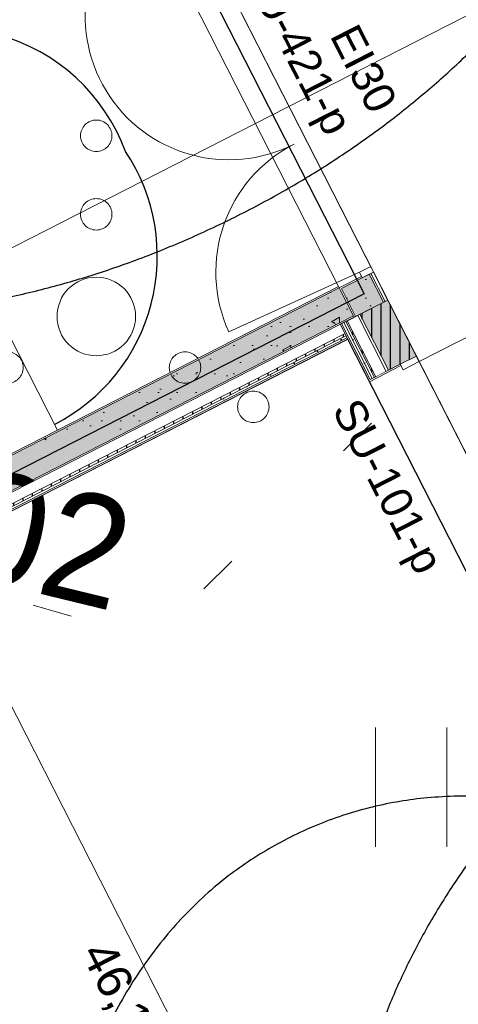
# Model space of a CAD drawing. Header units: metres. Extents: x 538891 to 1080079, y 6588829 to 13178720.
# Tile 655 of 1056: x 539898.28 to 539901.07, y 6589208.97 to 6589215.23. Entities that reach past the tile are written whole.
import ezdxf

# ---------------------------------------------------------------- set-up
doc = ezdxf.new("R2010")
doc.units = ezdxf.units.M
doc.header["$LTSCALE"] = 0.4
for name, pattern in [('DASHED', [52.916667, 26.458333, -26.458333]), ('Dot & Dashed', [83.78472, 39.6875, -22.048611, 0, -22.048609]), ('KOLVIK', [3.125, 0.625, -2.5]), ('Triple Dashed', [92.604163, 66.145831, -26.458332])]:
    doc.linetypes.add(name, pattern=pattern)
for name, color, linetype in [('AR', 7, 'Continuous'), ('DENDRO', 7, 'Continuous'), ('GEO', 7, 'Continuous'), ('KINO_GRID', 7, 'Continuous')]:
    doc.layers.add(name, color=color, linetype=linetype)
doc.styles.add('Arial', font='arial.ttf')
doc.styles.add('HK Explorer Book', font='txt')
pattern_1 = [(0, (0, 0), (0, 0.075), [1e-05, -0.07499])]
pattern_2 = [(90, (0, 0), (-0.06, 0), [])]
pattern_3 = [(90, (0, 0), (-0.6235383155, 0), [0.060000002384, -0.30000001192]), (90, (-0.3118, 0.18), (-0.6235383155, 0), [0.060000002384, -0.30000001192]), (150, (0, 0), (0.31176915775, 0.54000002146), [0.060000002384, -0.30000001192]), (150, (2e-17, 0.36), (0.31176915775, 0.54000002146), [0.060000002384, -0.30000001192]), (-150, (4e-18, 0.06), (-0.31176915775, 0.54000002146), [0.060000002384, -0.30000001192]), (-150, (3e-17, 0.42), (-0.31176915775, 0.54000002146), [0.060000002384, -0.30000001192]), (90, (-0.06, 4e-18), (-0.1200000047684, 0), [1e-05, -0.299990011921]), (90, (-0.06, 0.12001), (-0.1200000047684, 0), [1e-05, -0.299990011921]), (135, (-0.06, 0.06), (0.0848528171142, 0.0848528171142), [1e-05, -0.239990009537]), (135, (-0.12365, 0.12365), (0.0848528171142, 0.0848528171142), [1e-05, -0.239990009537])]

# ---------------------------------------------------------------- blocks, each defined once
blk = doc.blocks.new('VQSA')
at = {"color": 7, "linetype": 'Continuous', "lineweight": 9, "flags": 128}
for points in [[(0.2, 2.3), (0.199, 2.28), (0.196, 2.261), (0.191, 2.242), (0.185, 2.223), (0.176, 2.206), (0.166, 2.189), (0.155, 2.173), (0.141, 2.159), (0.127, 2.145), (0.111, 2.134), (0.094, 2.124), (0.077, 2.115), (0.058, 2.109), (0.039, 2.104), (0.02, 2.101), (0, 2.1), (-0.02, 2.101), (-0.039, 2.104), (-0.058, 2.109), (-0.077, 2.115), (-0.094, 2.124), (-0.111, 2.134), (-0.127, 2.145), (-0.141, 2.159), (-0.155, 2.173), (-0.166, 2.189), (-0.176, 2.206), (-0.185, 2.223), (-0.191, 2.242), (-0.196, 2.261), (-0.199, 2.28), (-0.2, 2.3), (-0.199, 2.32), (-0.196, 2.339), (-0.191, 2.358), (-0.185, 2.377), (-0.176, 2.394), (-0.166, 2.411), (-0.155, 2.427), (-0.141, 2.441), (-0.127, 2.455), (-0.111, 2.466), (-0.094, 2.476), (-0.077, 2.485), (-0.058, 2.491), (-0.039, 2.496), (-0.02, 2.499), (0, 2.5), (0.02, 2.499), (0.039, 2.496), (0.058, 2.491), (0.077, 2.485), (0.094, 2.476), (0.111, 2.466), (0.127, 2.455), (0.141, 2.441), (0.155, 2.427), (0.166, 2.411), (0.176, 2.394), (0.185, 2.377), (0.191, 2.358), (0.196, 2.339), (0.199, 2.32)], [(0.2, 1.3), (0.199, 1.28), (0.196, 1.261), (0.191, 1.242), (0.185, 1.223), (0.176, 1.206), (0.166, 1.189), (0.155, 1.173), (0.141, 1.159), (0.127, 1.145), (0.111, 1.134), (0.094, 1.124), (0.077, 1.115), (0.058, 1.109), (0.039, 1.104), (0.02, 1.101), (0, 1.1), (-0.02, 1.101), (-0.039, 1.104), (-0.058, 1.109), (-0.077, 1.115), (-0.094, 1.124), (-0.111, 1.134), (-0.127, 1.145), (-0.141, 1.159), (-0.155, 1.173), (-0.166, 1.189), (-0.176, 1.206), (-0.185, 1.223), (-0.191, 1.242), (-0.196, 1.261), (-0.199, 1.28), (-0.2, 1.3), (-0.199, 1.32), (-0.196, 1.339), (-0.191, 1.358), (-0.185, 1.377), (-0.176, 1.394), (-0.166, 1.411), (-0.155, 1.427), (-0.141, 1.441), (-0.127, 1.455), (-0.111, 1.466), (-0.094, 1.476), (-0.077, 1.485), (-0.058, 1.491), (-0.039, 1.496), (-0.02, 1.499), (0, 1.5), (0.02, 1.499), (0.039, 1.496), (0.058, 1.491), (0.077, 1.485), (0.094, 1.476), (0.111, 1.466), (0.127, 1.455), (0.141, 1.441), (0.155, 1.427), (0.166, 1.411), (0.176, 1.394), (0.185, 1.377), (0.191, 1.358), (0.196, 1.339), (0.199, 1.32)], [(0.5, 0), (0.498, -0.049), (0.49, -0.098), (0.478, -0.145), (0.462, -0.191), (0.441, -0.236), (0.416, -0.278), (0.387, -0.317), (0.354, -0.354), (0.317, -0.387), (0.278, -0.416), (0.236, -0.441), (0.191, -0.462), (0.145, -0.478), (0.098, -0.49), (0.049, -0.498), (0, -0.5), (-0.049, -0.498), (-0.098, -0.49), (-0.145, -0.478), (-0.191, -0.462), (-0.236, -0.441), (-0.278, -0.416), (-0.317, -0.387), (-0.354, -0.354), (-0.387, -0.317), (-0.416, -0.278), (-0.441, -0.236), (-0.462, -0.191), (-0.478, -0.145), (-0.49, -0.098), (-0.498, -0.049), (-0.5, 0), (-0.498, 0.049), (-0.49, 0.098), (-0.478, 0.145), (-0.462, 0.191), (-0.441, 0.236), (-0.416, 0.278), (-0.387, 0.317), (-0.354, 0.354), (-0.317, 0.387), (-0.278, 0.416), (-0.236, 0.441), (-0.191, 0.462), (-0.145, 0.478), (-0.098, 0.49), (-0.049, 0.498), (0, 0.5), (0.049, 0.498), (0.098, 0.49), (0.145, 0.478), (0.191, 0.462), (0.236, 0.441), (0.278, 0.416), (0.317, 0.387), (0.354, 0.354), (0.387, 0.317), (0.416, 0.278), (0.441, 0.236), (0.462, 0.191), (0.478, 0.145), (0.49, 0.098), (0.498, 0.049)], [(-0.93, -0.65), (-0.931, -0.67), (-0.934, -0.689), (-0.939, -0.708), (-0.945, -0.727), (-0.954, -0.744), (-0.964, -0.761), (-0.975, -0.777), (-0.989, -0.791), (-1.003, -0.805), (-1.019, -0.816), (-1.036, -0.826), (-1.053, -0.835), (-1.072, -0.841), (-1.091, -0.846), (-1.11, -0.849), (-1.13, -0.85), (-1.15, -0.849), (-1.169, -0.846), (-1.188, -0.841), (-1.207, -0.835), (-1.224, -0.826), (-1.241, -0.816), (-1.257, -0.805), (-1.271, -0.791), (-1.285, -0.777), (-1.296, -0.761), (-1.306, -0.744), (-1.315, -0.727), (-1.321, -0.708), (-1.326, -0.689), (-1.329, -0.67), (-1.33, -0.65), (-1.329, -0.63), (-1.326, -0.611), (-1.321, -0.592), (-1.315, -0.573), (-1.306, -0.556), (-1.296, -0.539), (-1.285, -0.523), (-1.271, -0.509), (-1.257, -0.495), (-1.241, -0.484), (-1.224, -0.474), (-1.207, -0.465), (-1.188, -0.459), (-1.169, -0.454), (-1.15, -0.451), (-1.13, -0.45), (-1.11, -0.451), (-1.091, -0.454), (-1.072, -0.459), (-1.053, -0.465), (-1.036, -0.474), (-1.019, -0.484), (-1.003, -0.495), (-0.989, -0.509), (-0.975, -0.523), (-0.964, -0.539), (-0.954, -0.556), (-0.945, -0.573), (-0.939, -0.592), (-0.934, -0.611), (-0.931, -0.63)], [(1.33, -0.65), (1.329, -0.67), (1.326, -0.689), (1.321, -0.708), (1.315, -0.727), (1.306, -0.744), (1.296, -0.761), (1.285, -0.777), (1.271, -0.791), (1.257, -0.805), (1.241, -0.816), (1.224, -0.826), (1.207, -0.835), (1.188, -0.841), (1.169, -0.846), (1.15, -0.849), (1.13, -0.85), (1.11, -0.849), (1.091, -0.846), (1.072, -0.841), (1.053, -0.835), (1.036, -0.826), (1.019, -0.816), (1.003, -0.805), (0.989, -0.791), (0.975, -0.777), (0.964, -0.761), (0.954, -0.744), (0.945, -0.727), (0.939, -0.708), (0.934, -0.689), (0.931, -0.67), (0.93, -0.65), (0.931, -0.63), (0.934, -0.611), (0.939, -0.592), (0.945, -0.573), (0.954, -0.556), (0.964, -0.539), (0.975, -0.523), (0.989, -0.509), (1.003, -0.495), (1.019, -0.484), (1.036, -0.474), (1.053, -0.465), (1.072, -0.459), (1.091, -0.454), (1.11, -0.451), (1.13, -0.45), (1.15, -0.451), (1.169, -0.454), (1.188, -0.459), (1.207, -0.465), (1.224, -0.474), (1.241, -0.484), (1.257, -0.495), (1.271, -0.509), (1.285, -0.523), (1.296, -0.539), (1.306, -0.556), (1.315, -0.573), (1.321, -0.592), (1.326, -0.611), (1.329, -0.63)], [(-1.8, -1.15), (-1.801, -1.17), (-1.804, -1.189), (-1.809, -1.208), (-1.815, -1.227), (-1.824, -1.244), (-1.834, -1.261), (-1.845, -1.277), (-1.859, -1.291), (-1.873, -1.305), (-1.889, -1.316), (-1.906, -1.326), (-1.923, -1.335), (-1.942, -1.341), (-1.961, -1.346), (-1.98, -1.349), (-2, -1.35), (-2.02, -1.349), (-2.039, -1.346), (-2.058, -1.341), (-2.077, -1.335), (-2.094, -1.326), (-2.111, -1.316), (-2.127, -1.305), (-2.141, -1.291), (-2.155, -1.277), (-2.166, -1.261), (-2.176, -1.244), (-2.185, -1.227), (-2.191, -1.208), (-2.196, -1.189), (-2.199, -1.17), (-2.2, -1.15), (-2.199, -1.13), (-2.196, -1.111), (-2.191, -1.092), (-2.185, -1.073), (-2.176, -1.056), (-2.166, -1.039), (-2.155, -1.023), (-2.141, -1.009), (-2.127, -0.995), (-2.111, -0.984), (-2.094, -0.974), (-2.077, -0.965), (-2.058, -0.959), (-2.039, -0.954), (-2.02, -0.951), (-2, -0.95), (-1.98, -0.951), (-1.961, -0.954), (-1.942, -0.959), (-1.923, -0.965), (-1.906, -0.974), (-1.889, -0.984), (-1.873, -0.995), (-1.859, -1.009), (-1.845, -1.023), (-1.834, -1.039), (-1.824, -1.056), (-1.815, -1.073), (-1.809, -1.092), (-1.804, -1.111), (-1.801, -1.13)], [(2.2, -1.15), (2.199, -1.17), (2.196, -1.189), (2.191, -1.208), (2.185, -1.227), (2.176, -1.244), (2.166, -1.261), (2.155, -1.277), (2.141, -1.291), (2.127, -1.305), (2.111, -1.316), (2.094, -1.326), (2.077, -1.335), (2.058, -1.341), (2.039, -1.346), (2.02, -1.349), (2, -1.35), (1.98, -1.349), (1.961, -1.346), (1.942, -1.341), (1.923, -1.335), (1.906, -1.326), (1.889, -1.316), (1.873, -1.305), (1.859, -1.291), (1.845, -1.277), (1.834, -1.261), (1.824, -1.244), (1.815, -1.227), (1.809, -1.208), (1.804, -1.189), (1.801, -1.17), (1.8, -1.15), (1.801, -1.13), (1.804, -1.111), (1.809, -1.092), (1.815, -1.073), (1.824, -1.056), (1.834, -1.039), (1.845, -1.023), (1.859, -1.009), (1.873, -0.995), (1.889, -0.984), (1.906, -0.974), (1.923, -0.965), (1.942, -0.959), (1.961, -0.954), (1.98, -0.951), (2, -0.95), (2.02, -0.951), (2.039, -0.954), (2.058, -0.959), (2.077, -0.965), (2.094, -0.974), (2.111, -0.984), (2.127, -0.995), (2.141, -1.009), (2.155, -1.023), (2.166, -1.039), (2.176, -1.056), (2.185, -1.073), (2.191, -1.092), (2.196, -1.111), (2.199, -1.13)]]:
    blk.add_lwpolyline(points, close=True, dxfattribs=at)
blk = doc.blocks.new('HEIN')
at = {"color": 7, "linetype": 'Continuous', "lineweight": 9}
for p, q in [((-0.455, 0.761), (-0.455, -0.761)), ((0.455, 0.761), (0.455, -0.761))]:
    blk.add_line(p, q, dxfattribs=at)

msp = doc.modelspace()

# ---------------------------------------------------------------- linework, layer by layer
at = {"layer": 'AR', "color": 7, "linetype": 'Continuous', "lineweight": 9}
for p, q in [((539897.9319, 6589213.7734), (539898.5229, 6589212.6155)), ((539898.5229, 6589212.6155), (539898.2735, 6589212.4882))]:
    msp.add_line(p, q, dxfattribs=at)
at = {"layer": 'AR', "color": 9, "linetype": 'Continuous', "lineweight": 9, "true_color": 0xc9c5ab, "flags": 128}
msp.add_lwpolyline([(539920.2388, 6589226.8317), (539904.7542, 6589218.9284), (539904.7549, 6589218.927), (539903.9087, 6589218.4951), (539899.2583, 6589216.1239), (539901.2849, 6589212.1533), (539901.6435, 6589211.4507), (539906.6914, 6589201.5605), (539903.1287, 6589199.7421), (539905.1062, 6589195.8676), (539912.5119, 6589199.6474), (539921.3346, 6589204.1506)], dxfattribs=at)
at = {"layer": 'AR', "color": 7, "linetype": 'Continuous', "lineweight": 9, "flags": 128}
msp.add_lwpolyline([(539920.2388, 6589226.8317), (539904.7542, 6589218.9284), (539904.7549, 6589218.927), (539903.9087, 6589218.4951), (539899.2583, 6589216.1239), (539901.2849, 6589212.1533), (539901.6435, 6589211.4507), (539906.6914, 6589201.5605), (539903.1287, 6589199.7421), (539905.1062, 6589195.8676), (539912.5119, 6589199.6474), (539921.3346, 6589204.1506)], dxfattribs=at)
at = {"layer": 'AR', "color": 9, "linetype": 'Continuous', "lineweight": 9, "true_color": 0xc9c5ab, "flags": 128}
msp.add_lwpolyline([(539893.7131, 6589210.1605), (539900.3132, 6589213.5292), (539899.0494, 6589216.0053), (539892.4493, 6589212.6366)], close=True, dxfattribs=at)
at = {"layer": 'AR', "color": 7, "linetype": 'Continuous', "lineweight": 9, "flags": 128}
for points in [[(539893.7131, 6589210.1605), (539900.3132, 6589213.5292), (539899.0494, 6589216.0053), (539892.4493, 6589212.6366)], [(539900.3673, 6589213.2032), (539893.8474, 6589209.8754), (539896.7115, 6589204.2641), (539903.2313, 6589207.5918)]]:
    msp.add_lwpolyline(points, close=True, dxfattribs=at)
at = {"layer": 'AR', "color": 253, "linetype": 'Continuous', "lineweight": 25, "true_color": 0x989db8, "flags": 128}
msp.add_lwpolyline([(539900.3673, 6589213.2032), (539893.8474, 6589209.8754), (539896.7115, 6589204.2641), (539903.2313, 6589207.5918)], close=True, dxfattribs=at)
at = {"layer": 'DENDRO', "color": 30, "linetype": 'Continuous', "lineweight": 25, "true_color": 0xff7f00}
for points in [[(539885.6577, 6589211.3673), (539885.9587, 6589211.5998), (539887.0879, 6589212.0198), (539888.605, 6589212.4885), (539889.9731, 6589213.0137), (539891.3102, 6589213.7672), (539891.8744, 6589214.6436), (539891.7177, 6589215.3903), (539891.4434, 6589216.0274), (539891.1774, 6589216.6797), (539891.0775, 6589217.3225), (539891.2898, 6589217.9325), (539891.6083, 6589218.5323), (539891.7489, 6589219.1569), (539891.5335, 6589219.8105), (539891.0707, 6589220.4069), (539890.4607, 6589220.8621), (539889.8044, 6589221.0935), (539889.0576, 6589220.9883), (539888.3106, 6589220.2982), (539887.7505, 6589219.5517), (539887.208, 6589218.8186), (539886.4783, 6589217.8358), (539885.4818, 6589216.498), (539884.1518, 6589214.7322), (539882.6558, 6589212.7955), (539881.0985, 6589210.8481), (539879.0649, 6589208.3801), (539876.0944, 6589204.886), (539872.6307, 6589200.8975), (539869.6701, 6589197.4329), (539867.6909, 6589194.8749), (539866.2109, 6589192.7521), (539865.0379, 6589190.7976), (539864.2551, 6589189.3549), (539863.5464, 6589188.2627), (539862.6538, 6589187.3122), (539861.4517, 6589186.5971), (539860.1198, 6589186.0356), (539858.997, 6589185.454), (539858.4285, 6589184.6792), (539858.4518, 6589183.6679), (539858.8723, 6589182.475), (539859.5272, 6589181.142), (539860.2483, 6589179.7128), (539860.8674, 6589178.2304), (539861.2217, 6589176.7401), (539861.5753, 6589175.4365), (539862.2064, 6589174.6663), (539862.9609, 6589174.3966), (539863.6348, 6589174.2423), (539864.2806, 6589174.0573), (539864.918, 6589173.6609), (539865.3683, 6589172.6788), (539865.5592, 6589171.2345), (539865.7765, 6589169.7978), (539866.3959, 6589168.7176), (539867.6352, 6589168.2256), (539869.0218, 6589168.0582), (539870.3261, 6589168.0626), (539871.5879, 6589168.2084), (539873.1231, 6589168.5133), (539875.2126, 6589169.1649), (539877.5723, 6589170.1954), (539879.6716, 6589171.2913), (539881.2245, 6589172.1487), (539882.79, 6589173.0592), (539884.4462, 6589174.3385), (539885.3593, 6589175.663), (539885.8205, 6589177.2138), (539885.4269, 6589179.8588), (539884.1912, 6589182.7006), (539883.1434, 6589184.6065), (539882.0985, 6589186.3358), (539880.8619, 6589188.3679), (539880.4198, 6589189.9251), (539880.7902, 6589190.8015), (539881.5494, 6589191.3893), (539882.7447, 6589191.8227), (539884.1904, 6589191.9845), (539885.7179, 6589191.7691), (539887.143, 6589191.0433), (539888.3782, 6589189.868), (539889.4666, 6589188.5674), (539890.4385, 6589187.4406), (539891.3271, 6589186.7864), (539892.1601, 6589186.9284), (539892.9946, 6589188.0441), (539894.0871, 6589188.8946), (539895.2642, 6589189.5714), (539896.3286, 6589190.275), (539897.0597, 6589191.2074), (539897.414, 6589192.4428), (539897.7325, 6589193.5782), (539898.1184, 6589194.323), (539898.5738, 6589194.8471), (539899.1059, 6589195.3196), (539899.5477, 6589195.7995), (539899.733, 6589196.3483), (539899.5719, 6589196.9795), (539899.1657, 6589197.5865), (539898.605, 6589198.071), (539897.9861, 6589198.3235), (539897.3447, 6589198.3805), (539896.687, 6589198.3497), (539895.8577, 6589198.3256), (539894.7078, 6589198.5446), (539893.448, 6589199.106), (539892.2827, 6589199.8894), (539891.2518, 6589200.8076), (539890.3935, 6589201.7751), (539889.5969, 6589202.9265), (539889.0297, 6589204.2093), (539888.6237, 6589205.3397), (539888.2438, 6589206.3255), (539887.7355, 6589207.4324), (539887.0067, 6589208.7104), (539886.0604, 6589210.1578), (539885.6663, 6589211.1102), (539885.6577, 6589211.3673)], [(539894.9079, 6589218.4152), (539895.6568, 6589219.2689), (539897.8303, 6589220.3369), (539900.097, 6589220.4793), (539901.8497, 6589219.6579), (539902.6187, 6589218.0929), (539902.198, 6589216.2035), (539900.7002, 6589214.4961), (539898.5268, 6589213.4282), (539896.26, 6589213.2858), (539894.5073, 6589214.1072), (539893.7383, 6589215.6722), (539894.1591, 6589217.5615), (539894.9079, 6589218.4152)], [(539906.518, 6589202.9189), (539905.3568, 6589202.4966), (539902.9154, 6589202.9171), (539901.0093, 6589204.4902), (539900.1493, 6589206.7942), (539900.5657, 6589209.2118), (539902.1471, 6589211.0953), (539904.4696, 6589211.9399), (539906.911, 6589211.5194), (539908.817, 6589209.9464), (539909.6771, 6589207.6424), (539909.2606, 6589205.2247), (539907.6793, 6589203.3412), (539906.518, 6589202.9189)], [(539900.2164, 6589203.3489), (539899.4326, 6589204.0302), (539898.4991, 6589206.0158), (539898.4499, 6589208.0922), (539899.2982, 6589209.7032), (539900.8166, 6589210.4171), (539902.5983, 6589210.0426), (539904.1659, 6589208.68), (539905.0994, 6589206.6944), (539905.1486, 6589204.618), (539904.3004, 6589203.007), (539902.782, 6589202.2931), (539901.0003, 6589202.6676), (539900.2164, 6589203.3489)]]:
    msp.add_open_spline(points, degree=2, dxfattribs=at)
at = {"layer": 'GEO', "color": 252, "linetype": 'KOLVIK', "lineweight": 9, "true_color": 0x888888, "flags": 128}
msp.add_lwpolyline([(539898.765, 6589220.448), (539896.856, 6589219.64), (539894.858, 6589217.33), (539893.947, 6589213.902), (539896.848, 6589211.951), (539899.121, 6589211.289), (539901.633, 6589213.767), (539902.201, 6589215.234), (539901.767, 6589218.53), (539898.765, 6589220.448)], dxfattribs=at)
at = {"layer": 'KINO_GRID', "color": 254, "linetype": 'Continuous', "true_color": 0xe6e6e6}
for points in [[(539858.7353, 6589212.3149), (539900.3409, 6589130.7995), (539858.6462, 6589212.2694), (539900.2518, 6589130.754)], [(539860.6136, 6589211.7804), (539900.9645, 6589132.7232), (539860.5245, 6589211.7349), (539900.8754, 6589132.6778)]]:
    msp.add_solid(points, dxfattribs=at)

# ---------------------------------------------------------------- block references
at = {"layer": 'GEO', "color": 8, "true_color": 0x7d7d7d, "xscale": 0.5, "yscale": 0.5, "zscale": 0.5}
for name, p in [('VQSA', (539898.7659, 6589213.3466)), ('HEIN', (539900.7714, 6589210.3517))]:
    msp.add_blockref(name, p, dxfattribs=at)

# ---------------------------------------------------------------- texts
at = {"layer": 'AR', "color": 1, "true_color": 0xff0000, "char_height": 0.2, "attachment_point": 1, "rotation": 297.03983, "line_spacing_factor": 1.004016, "style": 'Arial'}
for s, insert in [('SU-421-p', (539899.8653, 6589215.6373)), ('EI30', (539900.4284, 6589215.2252))]:
    msp.add_mtext(s, dxfattribs=dict(at, insert=insert))
at = {"layer": 'AR', "color": 7, "char_height": 0.22, "attachment_point": 1, "rotation": 297.03983, "line_spacing_factor": 1.004016, "style": 'Arial'}
for s, insert in [('\\A1;46,1{\\H0.9851x; } m{\\H0.9851x;\\H0.6667x;\\S2 ^ ;}', (539898.9174, 6589209.4258)), ('Klassiruum', (539897.9984, 6589209.3253))]:
    msp.add_mtext(s, dxfattribs=dict(at, insert=insert))
at = {"layer": 'GEO', "color": 8, "true_color": 0x7d7d7d, "insert": (539896.848, 6589211.951), "char_height": 0.7, "attachment_point": 7, "rotation": 346.34947, "line_spacing_factor": 0.25, "style": 'HK Explorer Book'}
msp.add_mtext(' 5.02', dxfattribs=at)

# ---------------------------------------------------------------- next in the draw order: wipeouts: each hides what was drawn before it
at = {"color": 255, "linetype": 'Continuous', "lineweight": 5}
for points in [[(539899.2631, 6589216.1144), (539899.2586, 6589216.1233), (539896.4529, 6589214.6913), (539896.4575, 6589214.6824)], [(539900.6224, 6589213.4513), (539900.5315, 6589213.6294), (539900.5137, 6589213.6203), (539900.6046, 6589213.4422)], [(539893.8474, 6589209.8754), (539900.4564, 6589213.2486), (539900.4523, 6589213.2566), (539893.8433, 6589209.8834)], [(539899.2951, 6589198.2716), (539893.4229, 6589209.7766), (539893.414, 6589209.7721), (539899.2862, 6589198.267)]]:
    msp.add_wipeout(points, dxfattribs=at).dxf.layer = 'AR'

# ---------------------------------------------------------------- next in the draw order: wipeouts: each hides what was drawn before it
for points in [[(539899.1677, 6589216.3015), (539899.1631, 6589216.3104), (539896.3574, 6589214.8784), (539896.362, 6589214.8694)], [(539900.5957, 6589213.4376), (539900.6046, 6589213.4422), (539900.5137, 6589213.6203), (539900.5048, 6589213.6158)], [(539893.8433, 6589209.8834), (539900.4523, 6589213.2566), (539900.4455, 6589213.27), (539893.8365, 6589209.8968)]]:
    msp.add_wipeout(points, dxfattribs=at).dxf.layer = 'AR'

# ---------------------------------------------------------------- next in the draw order: hatches: boundary and pattern name
at = {"layer": 'AR', "linetype": 'Continuous', "lineweight": 25, "true_color": 0x848484}
h = msp.add_hatch(dxfattribs=at)
h.set_pattern_fill('GYPSUM_0001', color=252, style=0, pattern_type=2)
h.set_pattern_definition(pattern_1)
h.paths.add_polyline_path([(539893.8433, 6589209.8834), (539900.4523, 6589213.2566), (539900.4455, 6589213.27), (539893.8365, 6589209.8968)])

# ---------------------------------------------------------------- next in the draw order: linework, layer by layer
at = {"layer": 'AR', "color": 7, "linetype": 'Continuous', "lineweight": 9}
for p, q in [((539900.5137, 6589213.6203), (539900.5048, 6589213.6158)), ((539900.5957, 6589213.4376), (539900.5048, 6589213.6158)), ((539900.5315, 6589213.6294), (539900.5137, 6589213.6203)), ((539900.6046, 6589213.4422), (539900.5137, 6589213.6203)), ((539900.6224, 6589213.4513), (539900.5315, 6589213.6294))]:
    msp.add_line(p, q, dxfattribs=at)
msp.add_arc((539899.6102, 6589215.2584), 0.9149, 125.52304, 297.03983, dxfattribs=at)
at = {"layer": 'AR', "color": 8, "linetype": 'DASHED', "lineweight": 25, "true_color": 0x808080}
msp.add_arc((539897.826, 6589213.9808), 1.2, 20.27054, 129.06658, dxfattribs=at)

# ---------------------------------------------------------------- next in the draw order: wipeouts: each hides what was drawn before it
at = {"color": 255, "linetype": 'Continuous', "lineweight": 5}
msp.add_wipeout([(539893.8365, 6589209.8968), (539900.4455, 6589213.27), (539900.4386, 6589213.2834), (539893.8297, 6589209.9102)], dxfattribs=at).dxf.layer = 'AR'

# ---------------------------------------------------------------- next in the draw order: hatches: boundary and pattern name
at = {"layer": 'AR', "linetype": 'Continuous', "lineweight": 25, "true_color": 0x848484}
h = msp.add_hatch(dxfattribs=at)
h.set_pattern_fill('PLYWOOD_0001', color=252, style=0, pattern_type=2)
h.set_pattern_definition(pattern_2)
h.paths.add_polyline_path([(539893.8365, 6589209.8968), (539900.4455, 6589213.27), (539900.4386, 6589213.2834), (539893.8297, 6589209.9102)])

# ---------------------------------------------------------------- next in the draw order: wipeouts: each hides what was drawn before it
at = {"color": 255, "linetype": 'Continuous', "lineweight": 5}
msp.add_wipeout([(539893.8297, 6589209.9102), (539900.4386, 6589213.2834), (539900.4086, 6589213.3422), (539893.7997, 6589209.9689)], dxfattribs=at).dxf.layer = 'AR'

# ---------------------------------------------------------------- next in the draw order: wipeouts: each hides what was drawn before it
msp.add_wipeout([(539900.3086, 6589213.5381), (539893.6997, 6589210.1649), (539893.7042, 6589210.156), (539900.3132, 6589213.5292)], dxfattribs=at).dxf.layer = 'AR'

# ---------------------------------------------------------------- next in the draw order: hatches: boundary and pattern name
at = {"layer": 'AR', "linetype": 'Continuous', "lineweight": 9, "true_color": 0x6a6a6a}
h = msp.add_hatch(dxfattribs=at)
h.set_pattern_fill('STRUCTURAL_CONCRETE_0001', color=251, style=0, pattern_type=2)
h.set_pattern_definition(pattern_3)
h.paths.add_polyline_path([(539893.7952, 6589209.9779), (539900.4041, 6589213.3511), (539900.3132, 6589213.5292), (539893.7042, 6589210.156)])

# ---------------------------------------------------------------- next in the draw order: linework, layer by layer
at = {"layer": 'AR', "color": 7, "linetype": 'Continuous', "lineweight": 9}
for p, q in [((539900.3086, 6589213.5381), (539893.6997, 6589210.1649)), ((539900.3132, 6589213.5292), (539893.7042, 6589210.156)), ((539900.4564, 6589213.2486), (539900.3086, 6589213.5381)), ((539893.7952, 6589209.9779), (539900.4041, 6589213.3511)), ((539893.7997, 6589209.9689), (539900.4086, 6589213.3422)), ((539893.8297, 6589209.9102), (539900.4386, 6589213.2834)), ((539893.8365, 6589209.8968), (539900.4455, 6589213.27)), ((539893.8433, 6589209.8834), (539900.4523, 6589213.2566)), ((539893.8474, 6589209.8754), (539900.4564, 6589213.2486))]:
    msp.add_line(p, q, dxfattribs=at)
at = {"layer": 'AR', "color": 8, "linetype": 'DASHED', "lineweight": 25, "true_color": 0x808080}
msp.add_arc((539897.9546, 6589213.7289), 1.2, 297.04112, 33.81038, dxfattribs=at)
at = {"layer": 'AR', "color": 7, "linetype": 'Continuous', "lineweight": 9}
msp.add_arc((539900.442, 6589213.6287), 0.9149, 117.03983, 204.55967, dxfattribs=at)
at = {"layer": 'AR', "color": 252, "linetype": 'Continuous', "true_color": 0x848484}
msp.add_solid([(539893.7952, 6589209.9779), (539900.4041, 6589213.3511), (539893.7042, 6589210.156), (539900.3132, 6589213.5292)], dxfattribs=at)

# ---------------------------------------------------------------- next in the draw order: texts
at = {"layer": 'AR', "color": 7, "insert": (539900.4432, 6589212.8448), "char_height": 0.2, "attachment_point": 1, "rotation": 297.03983, "line_spacing_factor": 1.004016, "style": 'Arial'}
msp.add_mtext('SU-101-p', dxfattribs=at)

# ---------------------------------------------------------------- next in the draw order: wipeouts: each hides what was drawn before it
at = {"color": 255, "linetype": 'Continuous', "lineweight": 5}
for points in [[(539900.3177, 6589213.5203), (539900.4086, 6589213.3422), (539900.4175, 6589213.3467), (539900.3266, 6589213.5248)], [(539899.4333, 6589198.3309), (539893.5565, 6589209.8448), (539893.4229, 6589209.7766), (539899.2993, 6589198.2635), (539899.3006, 6589198.2631)]]:
    msp.add_wipeout(points, dxfattribs=at).dxf.layer = 'AR'

# ---------------------------------------------------------------- next in the draw order: hatches: boundary and pattern name
at = {"layer": 'AR', "linetype": 'Continuous', "lineweight": 0, "true_color": 0x848484}
msp.add_hatch(color=252, dxfattribs=at).paths.add_polyline_path([(539900.4175, 6589213.3467), (539900.5957, 6589213.4376), (539900.5048, 6589213.6158), (539900.4602, 6589213.593), (539900.3266, 6589213.5248)])
at = {"layer": 'AR', "linetype": 'Continuous', "lineweight": 9, "true_color": 0x6a6a6a}
h = msp.add_hatch(dxfattribs=at)
h.set_pattern_fill('STRUCTURAL_CONCRETE_0001', color=251, style=0, pattern_type=2)
h.set_pattern_definition(pattern_3)
h.paths.add_polyline_path([(539900.4175, 6589213.3467), (539900.5957, 6589213.4376), (539900.5048, 6589213.6158), (539900.4602, 6589213.593), (539900.3266, 6589213.5248)])

# ---------------------------------------------------------------- next in the draw order: linework, layer by layer
at = {"layer": 'AR', "color": 7, "linetype": 'Continuous', "lineweight": 9}
msp.add_line((539900.4086, 6589213.3422), (539900.6224, 6589213.4513), dxfattribs=at)

# ---------------------------------------------------------------- next in the draw order: wipeouts: each hides what was drawn before it
at = {"color": 255, "linetype": 'Continuous', "lineweight": 5}
msp.add_wipeout([(539899.5638, 6589198.2291), (539893.6189, 6589209.8767), (539893.5565, 6589209.8448), (539899.4948, 6589198.2104), (539899.516, 6589198.2047)], dxfattribs=at).dxf.layer = 'AR'

# ---------------------------------------------------------------- next in the draw order: wipeouts: each hides what was drawn before it
for points in [[(539900.3132, 6589213.5292), (539900.3177, 6589213.5203), (539900.3266, 6589213.5248), (539900.4602, 6589213.593), (539900.4557, 6589213.6019)], [(539893.6189, 6589209.8767), (539899.586, 6589198.1857), (539899.5899, 6589198.1846), (539893.6216, 6589209.878)]]:
    msp.add_wipeout(points, dxfattribs=at).dxf.layer = 'AR'

# ---------------------------------------------------------------- next in the draw order: linework, layer by layer
at = {"layer": 'AR', "color": 7, "linetype": 'Continuous', "lineweight": 9}
for p, q in [((539900.4557, 6589213.6019), (539900.3132, 6589213.5292)), ((539900.3266, 6589213.5248), (539900.4602, 6589213.593)), ((539900.4602, 6589213.593), (539900.4557, 6589213.6019)), ((539900.5048, 6589213.6158), (539900.4602, 6589213.593)), ((539900.3177, 6589213.5203), (539900.3132, 6589213.5292)), ((539900.3177, 6589213.5203), (539900.3132, 6589213.5292)), ((539900.3177, 6589213.5203), (539900.4086, 6589213.3422)), ((539900.3266, 6589213.5248), (539900.4175, 6589213.3467))]:
    msp.add_line(p, q, dxfattribs=at)

# ---------------------------------------------------------------- next in the draw order: wipeouts: each hides what was drawn before it
at = {"color": 255, "linetype": 'Continuous', "lineweight": 5}
msp.add_wipeout([(539899.7778, 6589198.2564), (539893.7997, 6589209.9689), (539893.6216, 6589209.878), (539899.5899, 6589198.1846), (539899.6208, 6589198.1762)], dxfattribs=at).dxf.layer = 'AR'

# ---------------------------------------------------------------- next in the draw order: wipeouts: each hides what was drawn before it
msp.add_wipeout([(539900.4602, 6589213.593), (539900.5315, 6589213.6294), (539900.5133, 6589213.665), (539900.442, 6589213.6287)], dxfattribs=at).dxf.layer = 'AR'

# ---------------------------------------------------------------- next in the draw order: linework, layer by layer
at = {"layer": 'AR', "color": 1, "linetype": 'DASHED', "lineweight": 25, "true_color": 0xff0000}
msp.add_line((539899.1142, 6589216.1507), (539900.472, 6589213.4903), dxfattribs=at)
at = {"layer": 'AR', "color": 7, "linetype": 'Continuous', "lineweight": 9}
for p, q in [((539900.442, 6589213.6287), (539900.5133, 6589213.665)), ((539900.5133, 6589213.665), (539900.5315, 6589213.6294)), ((539900.442, 6589213.6287), (539899.6099, 6589213.2484)), ((539900.4557, 6589213.6019), (539900.3132, 6589213.5292)), ((539900.4602, 6589213.593), (539900.442, 6589213.6287)), ((539900.5315, 6589213.6294), (539900.4602, 6589213.593)), ((539900.5048, 6589213.6158), (539900.4602, 6589213.593)), ((539900.5048, 6589213.6158), (539900.4602, 6589213.593)), ((539900.5137, 6589213.6203), (539900.5048, 6589213.6158)), ((539900.5137, 6589213.6203), (539900.5048, 6589213.6158)), ((539900.5315, 6589213.6294), (539900.5137, 6589213.6203)), ((539900.5315, 6589213.6294), (539900.5137, 6589213.6203))]:
    msp.add_line(p, q, dxfattribs=at)

# ---------------------------------------------------------------- next in the draw order: wipeouts: each hides what was drawn before it
at = {"color": 255, "linetype": 'Continuous', "lineweight": 5}
msp.add_wipeout([(539900.5014, 6589212.9404), (539900.5103, 6589212.945), (539900.3285, 6589213.3012), (539900.3196, 6589213.2967)], dxfattribs=at).dxf.layer = 'AR'

# ---------------------------------------------------------------- next in the draw order: wipeouts: each hides what was drawn before it
msp.add_wipeout([(539900.3285, 6589213.3012), (539900.5103, 6589212.945), (539900.5237, 6589212.9518), (539900.3418, 6589213.3081)], dxfattribs=at).dxf.layer = 'AR'

# ---------------------------------------------------------------- next in the draw order: hatches: boundary and pattern name
at = {"layer": 'AR', "linetype": 'Continuous', "lineweight": 25, "true_color": 0x848484}
h = msp.add_hatch(dxfattribs=at)
h.set_pattern_fill('GYPSUM_0001', color=252, style=0, pattern_type=2)
h.set_pattern_definition(pattern_1)
h.paths.add_polyline_path([(539900.3285, 6589213.3012), (539900.5103, 6589212.945), (539900.5237, 6589212.9518), (539900.3418, 6589213.3081)])

# ---------------------------------------------------------------- next in the draw order: wipeouts: each hides what was drawn before it
at = {"color": 255, "linetype": 'Continuous', "lineweight": 5}
msp.add_wipeout([(539900.3418, 6589213.3081), (539900.5237, 6589212.9518), (539900.537, 6589212.9586), (539900.3552, 6589213.3149)], dxfattribs=at).dxf.layer = 'AR'

# ---------------------------------------------------------------- next in the draw order: hatches: boundary and pattern name
at = {"layer": 'AR', "linetype": 'Continuous', "lineweight": 25, "true_color": 0x848484}
h = msp.add_hatch(dxfattribs=at)
h.set_pattern_fill('GYPSUM_0001', color=252, style=0, pattern_type=2)
h.set_pattern_definition(pattern_1)
h.paths.add_polyline_path([(539900.3418, 6589213.3081), (539900.5237, 6589212.9518), (539900.537, 6589212.9586), (539900.3552, 6589213.3149)])

# ---------------------------------------------------------------- next in the draw order: wipeouts: each hides what was drawn before it
at = {"color": 255, "linetype": 'Continuous', "lineweight": 5}
msp.add_wipeout([(539900.3552, 6589213.3149), (539900.537, 6589212.9586), (539900.5459, 6589212.9631), (539900.3641, 6589213.3194)], dxfattribs=at).dxf.layer = 'AR'

# ---------------------------------------------------------------- next in the draw order: hatches: boundary and pattern name
at = {"layer": 'AR', "linetype": 'Continuous', "lineweight": 25, "true_color": 0x848484}
h = msp.add_hatch(dxfattribs=at)
h.set_pattern_fill('PLYWOOD_0001', color=252, style=0, pattern_type=2)
h.set_pattern_definition(pattern_2)
h.paths.add_polyline_path([(539900.3552, 6589213.3149), (539900.537, 6589212.9586), (539900.5459, 6589212.9631), (539900.3641, 6589213.3194)])

# ---------------------------------------------------------------- next in the draw order: wipeouts: each hides what was drawn before it
at = {"color": 255, "linetype": 'Continuous', "lineweight": 5}
msp.add_wipeout([(539900.3641, 6589213.3194), (539900.5459, 6589212.9631), (539900.6127, 6589212.9972), (539900.4309, 6589213.3535)], dxfattribs=at).dxf.layer = 'AR'

# ---------------------------------------------------------------- next in the draw order: hatches: boundary and pattern name
at = {"layer": 'AR', "linetype": 'Continuous', "lineweight": 0, "true_color": 0xcccccc}
msp.add_hatch(color=254, dxfattribs=at).paths.add_polyline_path([(539900.7018, 6589213.0427), (539900.8042, 6589213.095), (539900.6224, 6589213.4513), (539900.4443, 6589213.3603), (539900.6261, 6589213.0041)])
at = {"layer": 'AR', "linetype": 'Continuous', "lineweight": 25, "true_color": 0x848484}
h = msp.add_hatch(dxfattribs=at)
h.set_pattern_fill('PLYWOOD_0001', color=252, style=0, pattern_type=2)
h.set_pattern_definition(pattern_2)
h.paths.add_polyline_path([(539900.7018, 6589213.0427), (539900.8042, 6589213.095), (539900.6224, 6589213.4513), (539900.4443, 6589213.3603), (539900.6261, 6589213.0041)])

# ---------------------------------------------------------------- next in the draw order: linework, layer by layer
at = {"layer": 'AR', "color": 7, "linetype": 'Continuous', "lineweight": 9}
for p, q in [((539900.6224, 6589213.4513), (539900.3196, 6589213.2967)), ((539900.8042, 6589213.095), (539900.6224, 6589213.4513))]:
    msp.add_line(p, q, dxfattribs=at)

# ---------------------------------------------------------------- next in the draw order: wipeouts: each hides what was drawn before it
at = {"color": 255, "linetype": 'Continuous', "lineweight": 5}
msp.add_wipeout([(539900.5059, 6589212.9315), (539900.7064, 6589213.0338), (539900.7018, 6589213.0427), (539900.5103, 6589212.945), (539900.5014, 6589212.9404)], dxfattribs=at).dxf.layer = 'AR'

# ---------------------------------------------------------------- next in the draw order: linework, layer by layer
at = {"layer": 'AR', "color": 1, "linetype": 'DASHED', "lineweight": 25, "true_color": 0xff0000}
msp.add_line((539900.472, 6589213.4903), (539891.9369, 6589209.134), dxfattribs=at)
at = {"layer": 'AR', "color": 7, "linetype": 'Continuous', "lineweight": 9}
for p, q in [((539900.4309, 6589213.3535), (539900.6127, 6589212.9972)), ((539900.4443, 6589213.3603), (539900.6261, 6589213.0041)), ((539900.3196, 6589213.2967), (539900.5014, 6589212.9404)), ((539900.3285, 6589213.3012), (539900.5103, 6589212.945)), ((539900.3418, 6589213.3081), (539900.5237, 6589212.9518)), ((539900.3552, 6589213.3149), (539900.537, 6589212.9586)), ((539900.3641, 6589213.3194), (539900.5459, 6589212.9631)), ((539900.8042, 6589213.095), (539900.7018, 6589213.0427)), ((539900.7064, 6589213.0338), (539900.5059, 6589212.9315)), ((539900.5103, 6589212.945), (539900.7018, 6589213.0427)), ((539900.7018, 6589213.0427), (539900.7064, 6589213.0338)), ((539900.5014, 6589212.9404), (539900.5059, 6589212.9315)), ((539900.5014, 6589212.9404), (539900.5059, 6589212.9315))]:
    msp.add_line(p, q, dxfattribs=at)

# ---------------------------------------------------------------- next in the draw order: wipeouts: each hides what was drawn before it
at = {"color": 255, "linetype": 'Continuous', "lineweight": 5}
msp.add_wipeout([(539900.8042, 6589213.095), (539900.7018, 6589213.0427), (539900.72, 6589213.0071), (539900.8224, 6589213.0594)], dxfattribs=at).dxf.layer = 'AR'

# ---------------------------------------------------------------- next in the draw order: linework, layer by layer
at = {"layer": 'AR', "color": 251, "linetype": 'Triple Dashed', "lineweight": 9, "true_color": 0x575757}
for p, q in [((539924.7307, 6589166.2173), (539883.8858, 6589246.2422)), ((539921.782, 6589164.7135), (539880.9372, 6589244.7384)), ((539869.3945, 6589197.7371), (539949.8584, 6589238.8059)), ((539870.1901, 6589196.1783), (539950.654, 6589237.2472))]:
    msp.add_line(p, q, dxfattribs=at)
at = {"layer": 'AR', "color": 7, "linetype": 'Dot & Dashed', "lineweight": 9}
msp.add_line((539890.151, 6589209.6605), (539902.3968, 6589215.9108), dxfattribs=at)
at = {"layer": 'AR', "color": 7, "linetype": 'Continuous', "lineweight": 9}
for p, q in [((539900.8224, 6589213.0594), (539901.6775, 6589213.4958)), ((539900.7018, 6589213.0427), (539900.8042, 6589213.095)), ((539900.8042, 6589213.095), (539900.7018, 6589213.0427)), ((539900.8042, 6589213.095), (539900.7018, 6589213.0427)), ((539900.8042, 6589213.095), (539900.8224, 6589213.0594)), ((539900.7064, 6589213.0338), (539900.5059, 6589212.9315)), ((539900.72, 6589213.0071), (539900.7018, 6589213.0427)), ((539900.8224, 6589213.0594), (539900.72, 6589213.0071))]:
    msp.add_line(p, q, dxfattribs=at)

doc.saveas('drawing.dxf')
